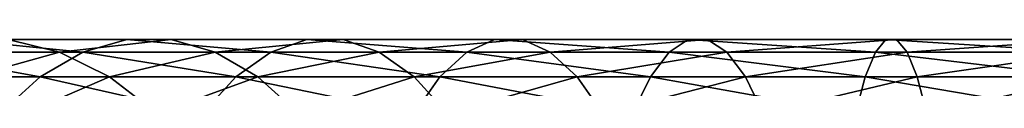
# Model space of a CAD drawing. Header units: metres. Extents: x -62 to 300, y -109 to 109.
# Tile 390 of 656: x 15.165 to 31.244, y 10.176 to 10.974. Entities that reach past the tile are written whole.
import ezdxf

# ---------------------------------------------------------------- set-up
doc = ezdxf.new("R2010")
doc.units = ezdxf.units.M
doc.layers.add('solid_500635', color=7, linetype='CONTINUOUS')

msp = doc.modelspace()

# ---------------------------------------------------------------- linework, layer by layer
at = {"layer": 'solid_500635'}
for points in [[(16.195189, 10.769925, -88.863716), (13.285187, 10.769925, -87.071213), (14.125746, 10.974357, -85.844154)], [(15.814767, 10.769925, -83.37851), (14.974207, 10.974357, -84.60556), (13.437945, 10.769925, -81.574951)], [(16.91292, 10.974357, -87.561005), (14.125746, 10.974357, -85.844154), (14.974207, 10.974357, -84.60556)], [(16.91292, 10.974357, -87.561005), (16.195189, 10.769925, -88.863716), (14.125746, 10.974357, -85.844154)], [(17.6374, 10.974357, -86.24604), (14.974207, 10.974357, -84.60556), (15.814767, 10.769925, -83.37851)], [(17.6374, 10.974357, -86.24604), (16.91292, 10.974357, -87.561005), (14.974207, 10.974357, -84.60556)], [(18.355131, 10.769925, -84.943321), (17.6374, 10.974357, -86.24604), (15.814767, 10.769925, -83.37851)], [(19.265154, 10.769925, -90.365875), (16.195189, 10.769925, -88.863716), (16.91292, 10.974357, -87.561005)], [(19.853308, 10.974357, -88.999756), (16.91292, 10.974357, -87.561005), (17.6374, 10.974357, -86.24604)], [(19.853308, 10.974357, -88.999756), (19.265154, 10.769925, -90.365875), (16.91292, 10.974357, -87.561005)], [(20.446989, 10.974357, -87.620796), (17.6374, 10.974357, -86.24604), (18.355131, 10.769925, -84.943321)], [(20.446989, 10.974357, -87.620796), (19.853308, 10.974357, -88.999756), (17.6374, 10.974357, -86.24604)], [(21.035143, 10.769925, -86.254677), (20.446989, 10.974357, -87.620796), (18.355131, 10.769925, -84.943321)], [(22.466206, 10.769925, -91.563568), (19.265154, 10.769925, -90.365875), (19.853308, 10.974357, -88.999756)], [(22.919247, 10.974357, -90.146889), (19.853308, 10.974357, -88.999756), (20.446989, 10.974357, -87.620796)], [(22.919247, 10.974357, -90.146889), (22.466206, 10.769925, -91.563568), (19.853308, 10.974357, -88.999756)], [(23.376547, 10.974357, -88.716896), (20.446989, 10.974357, -87.620796), (21.035143, 10.769925, -86.254677)], [(23.376547, 10.974357, -88.716896), (22.919247, 10.974357, -90.146889), (20.446989, 10.974357, -87.620796)], [(23.829586, 10.769925, -87.300224), (23.376547, 10.974357, -88.716896), (21.035143, 10.769925, -86.254677)], [(25.768229, 10.769925, -92.445511), (22.466206, 10.769925, -91.563568), (22.919247, 10.974357, -90.146889)], [(26.081894, 10.974357, -90.991608), (22.919247, 10.974357, -90.146889), (23.376547, 10.974357, -88.716896)], [(26.081894, 10.974357, -90.991608), (25.768229, 10.769925, -92.445511), (22.919247, 10.974357, -90.146889)], [(26.39851, 10.974357, -89.52404), (23.376547, 10.974357, -88.716896), (23.829586, 10.769925, -87.300224)], [(26.39851, 10.974357, -89.52404), (26.081894, 10.974357, -90.991608), (23.376547, 10.974357, -88.716896)], [(26.712177, 10.769925, -88.070145), (26.39851, 10.974357, -89.52404), (23.829586, 10.769925, -87.300224)], [(29.14016, 10.769925, -93.003418), (25.768229, 10.769925, -92.445511), (26.081894, 10.974357, -90.991608)], [(29.311501, 10.974357, -91.52597), (26.081894, 10.974357, -90.991608), (26.39851, 10.974357, -89.52404)], [(29.311501, 10.974357, -91.52597), (29.14016, 10.769925, -93.003418), (26.081894, 10.974357, -90.991608)], [(29.484455, 10.974357, -90.03463), (26.39851, 10.974357, -89.52404), (26.712177, 10.769925, -88.070145)], [(29.484455, 10.974357, -90.03463), (29.311501, 10.974357, -91.52597), (26.39851, 10.974357, -89.52404)], [(29.655796, 10.769925, -88.557182), (29.484455, 10.974357, -90.03463), (26.712177, 10.769925, -88.070145)], [(32.550278, 10.769925, -93.232033), (29.14016, 10.769925, -93.003418), (29.311501, 10.974357, -91.52597)], [(32.577682, 10.974357, -91.744934), (29.311501, 10.974357, -91.52597), (29.484455, 10.974357, -90.03463)], [(32.577682, 10.974357, -91.744934), (32.550278, 10.769925, -93.232033), (29.311501, 10.974357, -91.52597)], [(32.605347, 10.974357, -90.243858), (29.484455, 10.974357, -90.03463), (29.655796, 10.769925, -88.557182)], [(32.605347, 10.974357, -90.243858), (32.577682, 10.974357, -91.744934), (29.484455, 10.974357, -90.03463)], [(32.632751, 10.769925, -88.75676), (32.605347, 10.974357, -90.243858), (29.655796, 10.769925, -88.557182)], [(15.497574, 10.36487, -90.129921), (12.468188, 10.36487, -88.263878), (13.285187, 10.769925, -87.071213)], [(16.195189, 10.769925, -88.863716), (15.497574, 10.36487, -90.129921), (13.285187, 10.769925, -87.071213)], [(15.814767, 10.769925, -83.37851), (13.437945, 10.769925, -81.574951), (14.366642, 10.36487, -80.467041)], [(16.631765, 10.36487, -82.185844), (15.814767, 10.769925, -83.37851), (14.366642, 10.36487, -80.467041)], [(18.693487, 10.36487, -91.69371), (15.497574, 10.36487, -90.129921), (16.195189, 10.769925, -88.863716)], [(18.355131, 10.769925, -84.943321), (15.814767, 10.769925, -83.37851), (16.631765, 10.36487, -82.185844)], [(19.265154, 10.769925, -90.365875), (18.693487, 10.36487, -91.69371), (16.195189, 10.769925, -88.863716)], [(19.052746, 10.36487, -83.677116), (18.355131, 10.769925, -84.943321), (16.631765, 10.36487, -82.185844)], [(21.035143, 10.769925, -86.254677), (18.355131, 10.769925, -84.943321), (19.052746, 10.36487, -83.677116)], [(22.025864, 10.36487, -92.940529), (18.693487, 10.36487, -91.69371), (19.265154, 10.769925, -90.365875)], [(21.60681, 10.36487, -84.926842), (21.035143, 10.769925, -86.254677), (19.052746, 10.36487, -83.677116)], [(22.466206, 10.769925, -91.563568), (22.025864, 10.36487, -92.940529), (19.265154, 10.769925, -90.365875)], [(23.829586, 10.769925, -87.300224), (21.035143, 10.769925, -86.254677), (21.60681, 10.36487, -84.926842)], [(24.269928, 10.36487, -85.923264), (23.829586, 10.769925, -87.300224), (21.60681, 10.36487, -84.926842)], [(25.463354, 10.36487, -93.858658), (22.025864, 10.36487, -92.940529), (22.466206, 10.769925, -91.563568)], [(25.768229, 10.769925, -92.445511), (25.463354, 10.36487, -93.858658), (22.466206, 10.769925, -91.563568)], [(26.712177, 10.769925, -88.070145), (23.829586, 10.769925, -87.300224), (24.269928, 10.36487, -85.923264)], [(27.017052, 10.36487, -86.656998), (26.712177, 10.769925, -88.070145), (24.269928, 10.36487, -85.923264)], [(28.973619, 10.36487, -94.439453), (25.463354, 10.36487, -93.858658), (25.768229, 10.769925, -92.445511)], [(29.14016, 10.769925, -93.003418), (28.973619, 10.36487, -94.439453), (25.768229, 10.769925, -92.445511)], [(29.655796, 10.769925, -88.557182), (26.712177, 10.769925, -88.070145), (27.017052, 10.36487, -86.656998)], [(29.822336, 10.36487, -87.121147), (29.655796, 10.769925, -88.557182), (27.017052, 10.36487, -86.656998)], [(32.523643, 10.36487, -94.677444), (28.973619, 10.36487, -94.439453), (29.14016, 10.769925, -93.003418)], [(32.550278, 10.769925, -93.232033), (32.523643, 10.36487, -94.677444), (29.14016, 10.769925, -93.003418)], [(32.632751, 10.769925, -88.75676), (29.655796, 10.769925, -88.557182), (29.822336, 10.36487, -87.121147)], [(32.659389, 10.36487, -87.311348), (32.632751, 10.769925, -88.75676), (29.822336, 10.36487, -87.121147)], [(15.497574, 10.36487, -90.129921), (14.833073, 9.766737, -91.336021), (12.468188, 10.36487, -88.263878)], [(15.251258, 9.766737, -79.411728), (14.366642, 10.36487, -80.467041), (13.261376, 9.766737, -77.572235)], [(16.631765, 10.36487, -82.185844), (14.366642, 10.36487, -80.467041), (15.251258, 9.766737, -79.411728)], [(18.148954, 9.766737, -92.958511), (14.833073, 9.766737, -91.336021), (15.497574, 10.36487, -90.129921)], [(17.409985, 9.766737, -81.049789), (16.631765, 10.36487, -82.185844), (15.251258, 9.766737, -79.411728)], [(18.693487, 10.36487, -91.69371), (18.148954, 9.766737, -92.958511), (15.497574, 10.36487, -90.129921)], [(19.052746, 10.36487, -83.677116), (16.631765, 10.36487, -82.185844), (17.409985, 9.766737, -81.049789)], [(19.717247, 9.766737, -82.471024), (19.052746, 10.36487, -83.677116), (17.409985, 9.766737, -81.049789)], [(21.606422, 9.766737, -94.252136), (18.148954, 9.766737, -92.958511), (18.693487, 10.36487, -91.69371)], [(22.025864, 10.36487, -92.940529), (21.606422, 9.766737, -94.252136), (18.693487, 10.36487, -91.69371)], [(21.60681, 10.36487, -84.926842), (19.052746, 10.36487, -83.677116), (19.717247, 9.766737, -82.471024)], [(22.15134, 9.766737, -83.662041), (21.60681, 10.36487, -84.926842), (19.717247, 9.766737, -82.471024)], [(25.172951, 9.766737, -95.204727), (21.606422, 9.766737, -94.252136), (22.025864, 10.36487, -92.940529)], [(24.269928, 10.36487, -85.923264), (21.60681, 10.36487, -84.926842), (22.15134, 9.766737, -83.662041)], [(25.463354, 10.36487, -93.858658), (25.172951, 9.766737, -95.204727), (22.025864, 10.36487, -92.940529)], [(24.689369, 9.766737, -84.611656), (24.269928, 10.36487, -85.923264), (22.15134, 9.766737, -83.662041)], [(27.017052, 10.36487, -86.656998), (24.269928, 10.36487, -85.923264), (24.689369, 9.766737, -84.611656)], [(27.307455, 9.766737, -85.310928), (27.017052, 10.36487, -86.656998), (24.689369, 9.766737, -84.611656)], [(28.814985, 9.766737, -95.80732), (25.172951, 9.766737, -95.204727), (25.463354, 10.36487, -93.858658)], [(28.973619, 10.36487, -94.439453), (28.814985, 9.766737, -95.80732), (25.463354, 10.36487, -93.858658)], [(29.822336, 10.36487, -87.121147), (27.017052, 10.36487, -86.656998), (27.307455, 9.766737, -85.310928)], [(29.98097, 9.766737, -85.753273), (29.822336, 10.36487, -87.121147), (27.307455, 9.766737, -85.310928)], [(32.498268, 9.766737, -96.054253), (28.814985, 9.766737, -95.80732), (28.973619, 10.36487, -94.439453)], [(32.523643, 10.36487, -94.677444), (32.498268, 9.766737, -96.054253), (28.973619, 10.36487, -94.439453)], [(32.659389, 10.36487, -87.311348), (29.822336, 10.36487, -87.121147), (29.98097, 9.766737, -85.753273)], [(32.684761, 9.766737, -85.93454), (32.659389, 10.36487, -87.311348), (29.98097, 9.766737, -85.753273)]]:
    msp.add_3dface(points, dxfattribs=at)

doc.saveas('drawing.dxf')
